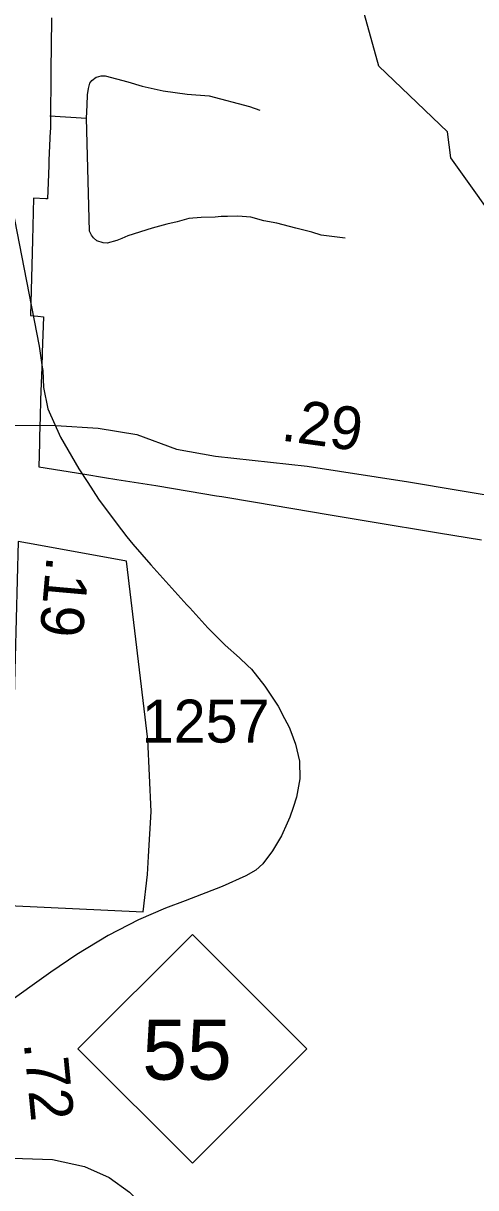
# Model space of a CAD drawing. Extents: x 2001466 to 2224147, y 644118 to 847247.
# Drawn here: x 2049417 to 2050732, y 706082 to 709469 of the extents above; entities that cross this region are included whole.
import ezdxf

# ---------------------------------------------------------------- set-up
doc = ezdxf.new("R2010")
doc.units = 0
for name, color, linetype in [('Exist Boundary Political City Limit New', 7, 'Continuous'), ('Exist Boundary Political City Limit New Hole', 7, 'Continuous'), ('Exist Hydrographic Misc Water Feature', 7, 'Continuous'), ('Exist Road Non-System Type 51', 7, 'Continuous'), ('Exist Road Primary NC Service Mileage Hundredths English Label', 7, 'Continuous'), ('Exist Road Primary NC Shield CELL', 7, 'Continuous'), ('Exist Road Primary NC Shield Number Label', 7, 'Continuous'), ('Exist Road Secondary Mileage Hundredths English Label', 7, 'Continuous'), ('Exist Road Secondary Type 51 Attributed', 7, 'Continuous'), ('Exist Road Secondary Type 51 Number Label', 7, 'Continuous'), ('Map Preparation Boundary City Limit Buffer Line', 7, 'Continuous')]:
    doc.layers.add(name, color=color, linetype=linetype)

msp = doc.modelspace()

# ---------------------------------------------------------------- linework, layer by layer
at = {"layer": 'Exist Boundary Political City Limit New'}
msp.add_lwpolyline([(2049498.4, 709485.4), (2049497.6, 709400.7), (2049497.1, 709338), (2049496.6, 709276.3), (2049496.4, 709234.3), (2049495.5, 709161.5), (2049495.4, 709156.5), (2049491.1, 709070), (2049490.8, 709055.8), (2049489.5, 709006.2), (2049486.9, 708958.6), (2049482, 708958.8), (2049446.6, 708960.9), (2049443.5, 708838.5), (2049437.8, 708619.1), (2049459.2, 708617.2), (2049476, 708615.7), (2049472.1, 708511.3), (2049470.6, 708468.5), (2049467.8, 708398.9), (2049466.6, 708373.4), (2049465.6, 708324.9), (2049464.1, 708267.1), (2049463.9, 708253.7), (2049463.6, 708247.7), (2049462.4, 708179.2), (2049596.2, 708157.6), (2049653.1, 708148.4), (2049689.1, 708142.6), (2049802.1, 708124.4), (2049899.1, 708108.2), (2049978.2, 708095.1), (2049994.5, 708092.4), (2050092.1, 708076.1), (2050303.2, 708040.9), (2050425.6, 708020.5), (2050623.8, 707987.5), (2050748.6, 707966.7)], dxfattribs=at)
at = {"layer": 'Exist Boundary Political City Limit New Hole'}
msp.add_lwpolyline([(2049402.2, 707961.9), (2049384.8, 707287.4), (2049377.5, 706973.4), (2049375.2, 706903.5), (2049765.1, 706884.9), (2049778.2, 706992.9), (2049781.2, 707045.8), (2049788.4, 707176.7), (2049779.1, 707386.1), (2049717.4, 707905.1), (2049455.8, 707952.2), (2049402.2, 707961.9)], dxfattribs=at)
at = {"layer": 'Exist Hydrographic Misc Water Feature'}
for p, q in [((2049751.5, 706861.6), (2049663.3, 706816.1)), ((2049497.4, 706709.1), (2049490.4, 706704.4))]:
    msp.add_line(p, q, dxfattribs=at)
for points in [[(2051618.5, 708336.3), (2051576.6, 708347), (2051451.6, 708454.6), (2051143.6, 708585.5), (2050826.6, 708844.6), (2050659.7, 709077.7), (2050650.6, 709153.3), (2050450.5, 709344.4), (2050374.6, 709618.3), (2050307.6, 709691.8), (2050274.6, 709958.2), (2050273.5, 710342.1), (2050198.7, 710550.4), (2049972.7, 710876.5), (2049880.7, 711075.2), (2049754.8, 711448.6), (2049579.6, 711658.8), (2049512.6, 711840.7), (2049467.7, 712006)], [(2049307.5, 709337.6), (2049364.5, 709037.8), (2049426.1, 708718.7)], [(2049307.5, 709337.6), (2049364.5, 709037.8), (2049426.1, 708718.7)], [(2049426.1, 708718.7), (2049462.6, 708529.8), (2049472.2, 708468.8)], [(2049426.1, 708718.7), (2049462.6, 708529.8), (2049472.2, 708468.8)], [(2049472.2, 708468.8), (2049473.6, 708459.6), (2049475.5, 708409.5), (2049488.6, 708347.9)], [(2049488.6, 708347.9), (2049525.5, 708265.1), (2049578.6, 708173.6), (2049604.7, 708133.3)], [(2049488.6, 708347.9), (2049525.5, 708265.1), (2049578.6, 708173.6), (2049604.7, 708133.3)], [(2049604.7, 708133.3), (2049635.6, 708085.3), (2049686.7, 708016), (2049718.1, 707975.8)], [(2049604.7, 708133.3), (2049635.6, 708085.3), (2049686.7, 708016), (2049718.1, 707975.8)], [(2049718.1, 707975.8), (2049735.3, 707953.9), (2049787.4, 707893.7), (2049892.8, 707778)], [(2049718.1, 707975.8), (2049735.3, 707953.9), (2049787.4, 707893.7), (2049892.8, 707778)], [(2049892.8, 707778), (2049900.6, 707769.4), (2049953.7, 707710.7)], [(2049953.7, 707710.7), (2050003.5, 707660.2), (2050045.5, 707623.8), (2050068.7, 707601.6)], [(2049953.7, 707710.7), (2050003.5, 707660.2), (2050045.5, 707623.8), (2050068.7, 707601.6)], [(2050068.7, 707601.6), (2050080.6, 707590.3), (2050119.5, 707541.6)], [(2050068.7, 707601.6), (2050080.6, 707590.3), (2050119.5, 707541.6)], [(2050119.5, 707541.6), (2050157.5, 707483.4), (2050176.1, 707447.5)], [(2050119.5, 707541.6), (2050157.5, 707483.4), (2050176.1, 707447.5)], [(2050176.1, 707447.5), (2050189.5, 707421.8), (2050194.4, 707409)], [(2050176.1, 707447.5), (2050189.5, 707421.8), (2050194.4, 707409)], [(2050194.4, 707409), (2050208.5, 707372.1), (2050219.6, 707322.7)], [(2050194.4, 707409), (2050208.5, 707372.1), (2050219.6, 707322.7)], [(2050219.6, 707322.7), (2050220.4, 707271.8), (2050211.6, 707218.1), (2050201.4, 707188.1)], [(2050219.6, 707322.7), (2050220.4, 707271.8), (2050211.6, 707218.1), (2050201.4, 707188.1)], [(2050201.4, 707188.1), (2050191.5, 707159.8), (2050184.1, 707143)], [(2050201.4, 707188.1), (2050191.5, 707159.8), (2050184.1, 707143)], [(2050184.1, 707143), (2050167.3, 707105.9), (2050141.7, 707061.9)], [(2050184.1, 707143), (2050167.3, 707105.9), (2050141.7, 707061.9)], [(2050141.7, 707061.9), (2050113.6, 707024.1), (2050092.5, 707006.3), (2050063.6, 706989.1), (2049995.5, 706958.1), (2049887.4, 706917)], [(2050141.7, 707061.9), (2050113.6, 707024.1), (2050092.5, 707006.3), (2050063.6, 706989.1), (2049995.5, 706958.1), (2049887.4, 706917)], [(2049887.4, 706917), (2049830.4, 706895.4), (2049751.5, 706861.6)], [(2049887.4, 706917), (2049830.4, 706895.4), (2049751.5, 706861.6)], [(2049663.3, 706816.1), (2049572.5, 706760.5), (2049497.4, 706709.1)], [(2049663.3, 706816.1), (2049572.5, 706760.5), (2049497.4, 706709.1)], [(2049490.4, 706704.4), (2049363.7, 706614.1), (2049330.1, 706589.9)], [(2049490.4, 706704.4), (2049363.7, 706614.1), (2049330.1, 706589.9)]]:
    msp.add_lwpolyline(points, dxfattribs=at)
at = {"layer": 'Exist Road Non-System Type 51'}
msp.add_line((2049494.2, 709200.5), (2049600.2, 709193.3), dxfattribs=at)
for points in [[(2049600.2, 709193.3), (2049603, 709231.3), (2049603.6, 709261.3), (2049606, 709279.2), (2049610.3, 709295.1), (2049616.5, 709303), (2049628.7, 709312.7), (2049636.7, 709314.6), (2049642.8, 709316.5), (2049650.8, 709316.3), (2049654.8, 709316.2), (2049720.4, 709298.9), (2049762.1, 709286), (2049823.9, 709272.8), (2049893.7, 709263.3), (2049957.6, 709258), (2050074.9, 709227.6), (2050104.7, 709217)], [(2050353.1, 708844), (2050283.3, 708853.4), (2050255.5, 708862), (2050209.7, 708872.9), (2050154, 708888), (2050116.2, 708894.8), (2050078.4, 708905.6), (2050040.4, 708908.3), (2050010.4, 708907), (2049992.4, 708907.3), (2049974.4, 708905.7), (2049934.3, 708904.5), (2049898.3, 708901.2), (2049864.1, 708891.9), (2049833.9, 708884.6), (2049791.7, 708873.4), (2049721.2, 708850.8), (2049703.1, 708843.2), (2049689, 708837.5), (2049660.8, 708830.1), (2049648.8, 708830.3), (2049631, 708836.7), (2049621.1, 708844.9), (2049615.3, 708853), (2049609.5, 708865.1), (2049600.2, 709193.3)], [(2049298.4, 706171.5), (2049502.1, 706164.1), (2049594.7, 706143.7), (2049666.9, 706112.2), (2049726.1, 706069.6), (2049794.6, 705999.2), (2049853.9, 705917.7), (2049890.9, 705862.1), (2049937.2, 705805.2)]]:
    msp.add_lwpolyline(points, dxfattribs=at)
at = {"layer": 'Exist Road Primary NC Shield CELL'}
msp.add_lwpolyline([(2049575.6, 706486.2), (2049908.6, 706819.2), (2050241.6, 706486.2), (2049908.6, 706153.2)], close=True, dxfattribs=at)
at = {"layer": 'Exist Road Secondary Type 51 Attributed'}
msp.add_lwpolyline([(2049361.2, 708300.7), (2049511.6, 708299.7), (2049634.7, 708291.8), (2049746.8, 708272.9), (2049862, 708230.2), (2049975.6, 708209.7), (2050242.3, 708181.3), (2050536.6, 708135.5), (2050831.7, 708086.5), (2050983.2, 708072.3)], dxfattribs=at)
at = {"layer": 'Map Preparation Boundary City Limit Buffer Line'}
for points in [[(2049498.4, 709485.4), (2049497.6, 709400.7), (2049497.1, 709338), (2049496.6, 709276.3), (2049496.4, 709234.3), (2049495.5, 709161.5), (2049495.4, 709156.5), (2049491.1, 709070), (2049490.8, 709055.8), (2049489.5, 709006.2), (2049486.9, 708958.6), (2049482, 708958.8), (2049446.6, 708960.9), (2049443.5, 708838.5), (2049437.8, 708619.1), (2049459.2, 708617.2), (2049476, 708615.7), (2049472.1, 708511.3), (2049470.6, 708468.5), (2049467.8, 708398.9), (2049466.6, 708373.4), (2049465.6, 708324.9), (2049464.1, 708267.1), (2049463.9, 708253.7), (2049463.6, 708247.7), (2049462.4, 708179.2), (2049596.2, 708157.6), (2049653.1, 708148.4), (2049689.1, 708142.6), (2049802.1, 708124.4), (2049899.1, 708108.2), (2049978.2, 708095.1), (2049994.5, 708092.4), (2050092.1, 708076.1), (2050303.2, 708040.9), (2050425.6, 708020.5), (2050623.8, 707987.5), (2050748.6, 707966.7)], [(2049402.2, 707961.9), (2049384.8, 707287.4), (2049377.5, 706973.4), (2049375.2, 706903.5), (2049765.1, 706884.9), (2049778.2, 706992.9), (2049781.2, 707045.8), (2049788.4, 707176.7), (2049779.1, 707386.1), (2049717.4, 707905.1), (2049455.8, 707952.2), (2049402.2, 707961.9)]]:
    msp.add_lwpolyline(points, dxfattribs=at)

# ---------------------------------------------------------------- texts
at = {"layer": 'Exist Road Primary NC Service Mileage Hundredths English Label'}
msp.add_text('.72', height=125, rotation=275.5937, dxfattribs=at).set_placement((2049418, 706503.3))
at = {"layer": 'Exist Road Primary NC Shield Number Label'}
msp.add_text('55', height=175, dxfattribs=at).set_placement((2049762.7, 706396.5))
at = {"layer": 'Exist Road Secondary Mileage Hundredths English Label'}
for s, rotation, p in [('.29', 352.1334, (2050163.6, 708256.2)), ('.19', 264.8874, (2049485.2, 707921.4))]:
    msp.add_text(s, height=125, rotation=rotation, dxfattribs=at).set_placement(p)
at = {"layer": 'Exist Road Secondary Type 51 Number Label'}
msp.add_text('1257', height=125, dxfattribs=at).set_placement((2049761.1, 707377))

doc.saveas('drawing.dxf')
